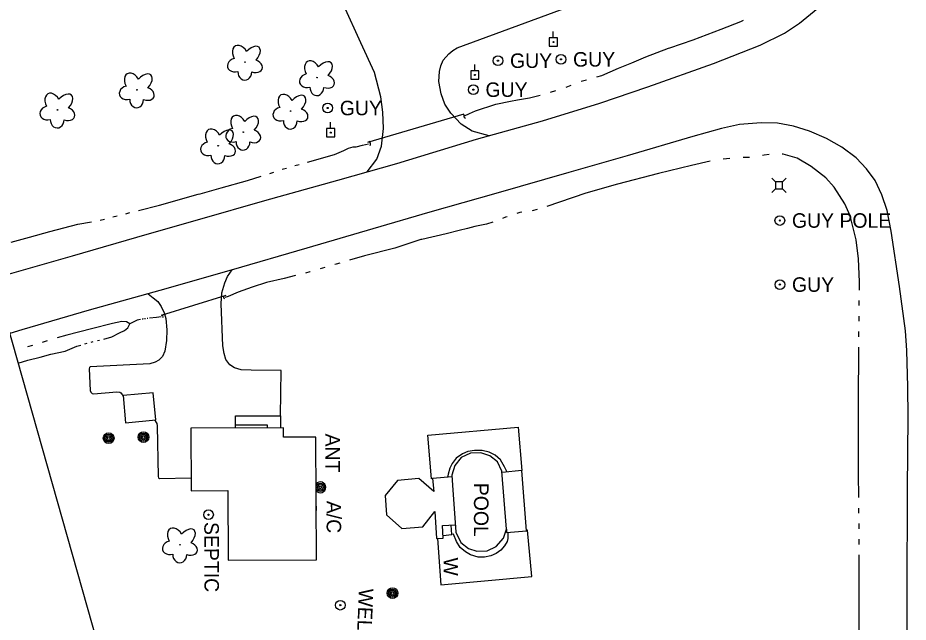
# Model space of a CAD drawing. Extents: x 589250 to 1188077, y 162953 to 363065.
# Drawn here: x 593539.4 to 593907.1, y 177801.2 to 178050.8 of the extents above; entities that cross this region are included whole.
import ezdxf

# ---------------------------------------------------------------- set-up
doc = ezdxf.new("R2010")
doc.units = 0
for name, color, linetype in [('E_BLD', 7, 'Continuous'), ('E_BLD_Dash', 7, 'Continuous'), ('E_BLD_HvyDash', 7, 'Continuous'), ('E_DRN', 7, 'Continuous'), ('E_DRN_Pipe', 7, 'Continuous'), ('E_DWY', 7, 'Continuous'), ('E_LAND_Vegetation', 7, 'Continuous'), ('E_MAP_Limits', 7, 'Continuous'), ('E_MISCPROP', 7, 'Continuous'), ('E_MISCPROP_Dash', 7, 'Continuous'), ('E_MISCPROP_Septic', 7, 'Continuous'), ('E_MISCPROP_Text', 7, 'Continuous'), ('E_MISCPROP_Well', 7, 'Continuous'), ('E_PATH_Sidewalk', 7, 'Continuous'), ('E_RDWY', 7, 'Continuous'), ('E_UTL_AG_Bold', 7, 'Continuous'), ('E_UTL_EGuyPole', 7, 'Continuous'), ('E_UTL_EGuyWire', 7, 'Continuous'), ('E_UTL_EPowerPole', 7, 'Continuous'), ('E_WAL', 7, 'Continuous'), ('E_WAL_Text', 7, 'Continuous'), ('E_WTR_FlowLine', 7, 'Continuous')]:
    doc.layers.add(name, color=color, linetype=linetype)

msp = doc.modelspace()

# ---------------------------------------------------------------- linework, layer by layer
at = {"layer": 'E_BLD'}
for p, q in [((593595.28, 177895.93), (593582.83, 177894.76)), ((593582.83, 177894.76), (593583.89, 177883.59)), ((593596.33, 177884.77), (593595.28, 177895.93)), ((593583.89, 177883.59), (593596.33, 177884.77)), ((593649.05, 177881.53), (593610.82, 177881.35)), ((593649.07, 177877.55), (593649.05, 177881.53)), ((593610.82, 177881.35), (593610.94, 177855.45)), ((593662.43, 177877.61), (593649.07, 177877.55)), ((593662.67, 177826.92), (593662.43, 177877.61)), ((593610.94, 177855.45), (593626.17, 177855.52)), ((593626.17, 177855.52), (593626.3, 177826.75)), ((593626.3, 177826.75), (593662.67, 177826.92))]:
    msp.add_line(p, q, dxfattribs=at)
at = {"layer": 'E_BLD_Dash'}
for p, q in [((593726.28, 177870.94), (593722.5, 177869.21)), ((593730.59, 177871.1), (593726.28, 177870.94)), ((593734.35, 177869.9), (593730.59, 177871.1)), ((593722.5, 177869.21), (593719.92, 177865.95)), ((593737.5, 177867.36), (593734.35, 177869.9)), ((593739.31, 177863.5), (593737.5, 177867.36)), ((593719.92, 177865.95), (593718.69, 177861.91)), ((593741.2, 177839.61), (593739.31, 177863.5)), ((593718.69, 177861.91), (593718.86, 177857.81)), ((593718.86, 177857.81), (593720.3, 177838.33)), ((593718.86, 177857.81), (593718.86, 177857.81)), ((593720.3, 177838.33), (593722.31, 177834.15)), ((593739.93, 177835.84), (593741.2, 177839.61)), ((593722.31, 177834.15), (593725.46, 177831.65)), ((593736.95, 177832.42), (593739.93, 177835.84)), ((593725.46, 177831.65), (593728.95, 177830.49)), ((593728.95, 177830.49), (593733.21, 177830.65)), ((593733.21, 177830.65), (593736.95, 177832.42))]:
    msp.add_line(p, q, dxfattribs=at)
at = {"layer": 'E_BLD_HvyDash'}
for p, q in [((593747.56, 177863.79), (593739.35, 177862.97)), ((593749.5, 177838.94), (593747.56, 177863.79)), ((593696.18, 177859.73), (593691.09, 177853.48)), ((593704.99, 177860.55), (593696.18, 177859.73)), ((593711.16, 177855.15), (593704.99, 177860.55)), ((593718.71, 177861.26), (593710.6, 177860.56)), ((593710.6, 177860.56), (593711.16, 177855.15)), ((593691.09, 177853.48), (593691.63, 177845.54)), ((593691.63, 177845.54), (593698.04, 177839.9)), ((593706.65, 177840.6), (593711.66, 177846.85)), ((593711.66, 177846.85), (593712.35, 177835.71)), ((593714.83, 177841.07), (593720.07, 177841.42)), ((593715.11, 177835.93), (593714.83, 177841.07)), ((593698.04, 177839.9), (593706.65, 177840.6)), ((593741.2, 177839.61), (593741.25, 177838.24)), ((593741.25, 177838.24), (593749.5, 177838.94)), ((593712.35, 177835.71), (593715.11, 177835.93))]:
    msp.add_line(p, q, dxfattribs=at)
at = {"layer": 'E_DRN'}
for centre, radius, start, end in [((593724.46, 178010.37), 0.942, 152.8063, 259.0665), ((593683.99, 177998.66), 1.08, 327.1418, 73.4021), ((593624.99, 177935.43), 0.65, 136.0891, 242.3493), ((593598.67, 177927.32), 0.678, 337.8339, 84.0941)]:
    msp.add_arc(centre, radius, start, end, dxfattribs=at)
at = {"layer": 'E_DRN_Pipe'}
for p, q in [((593683.92, 177999.4), (593723.77, 178011.15)), ((593598.72, 177927.96), (593625.4, 177936.22))]:
    msp.add_line(p, q, dxfattribs=at)
at = {"layer": 'E_DWY'}
for p, q in [((593681.1, 178040.48), (593674.02, 178055.91)), ((593720.81, 178038.47), (593767.7, 178055.61)), ((593686.67, 178028.18), (593681.1, 178040.48)), ((593715, 178033.28), (593717.35, 178035.99)), ((593717.35, 178035.99), (593719, 178037.35)), ((593719, 178037.35), (593720.81, 178038.47)), ((593714.15, 178030.98), (593715, 178033.28)), ((593713.26, 178024.49), (593713.54, 178028.69)), ((593713.54, 178028.69), (593714.15, 178030.98)), ((593689.36, 178018.16), (593686.67, 178028.18)), ((593714.17, 178019.44), (593713.26, 178024.49)), ((593690.12, 178011.92), (593689.36, 178018.16)), ((593715.79, 178015.11), (593714.17, 178019.44)), ((593718.27, 178011.41), (593715.79, 178015.11)), ((593690.34, 178005.05), (593690.12, 178011.92)), ((593722.49, 178006.94), (593718.27, 178011.41)), ((593727.02, 178004.05), (593722.49, 178006.94)), ((593689.53, 177997.87), (593690.34, 178005.05)), ((593734.02, 178002.12), (593727.02, 178004.05)), ((593687.64, 177992.39), (593689.53, 177997.87)), ((593683.64, 177987.25), (593687.64, 177992.39)), ((593626, 177943.99), (593627.89, 177946.69)), ((593623.69, 177937.22), (593624.88, 177941.38)), ((593624.88, 177941.38), (593626, 177943.99)), ((593593.14, 177936.85), (593595.27, 177935.16)), ((593623.37, 177932.75), (593623.69, 177937.22)), ((593595.27, 177935.16), (593597.14, 177933.67)), ((593597.14, 177933.67), (593598.62, 177931.55)), ((593598.62, 177931.55), (593599.82, 177928.99)), ((593624.1, 177915.4), (593623.37, 177932.75)), ((593599.82, 177928.99), (593600.44, 177926.66)), ((593600.44, 177926.66), (593600.95, 177921.92)), ((593600.95, 177921.92), (593600.83, 177917.49)), ((593600.83, 177917.49), (593600.03, 177913.1)), ((593624.61, 177912.13), (593624.1, 177915.4)), ((593600.03, 177913.1), (593599.06, 177910.88)), ((593625.34, 177909.68), (593624.61, 177912.13)), ((593593.87, 177907.87), (593569.26, 177906.68)), ((593596.12, 177908.6), (593593.87, 177907.87)), ((593597.61, 177909.36), (593596.12, 177908.6)), ((593599.06, 177910.88), (593597.61, 177909.36)), ((593626.9, 177907.48), (593625.34, 177909.68)), ((593628.84, 177906.19), (593626.9, 177907.48)), ((593568.94, 177906.4), (593568.83, 177905.89)), ((593568.83, 177905.89), (593569.3, 177896.92)), ((593569.26, 177906.68), (593568.94, 177906.4)), ((593631.58, 177905.43), (593628.84, 177906.19)), ((593635.81, 177905.22), (593631.58, 177905.43)), ((593648.18, 177905.17), (593635.81, 177905.22)), ((593647.9, 177886.47), (593648.18, 177905.17)), ((593569.3, 177896.92), (593569.58, 177896.13)), ((593570.58, 177895.54), (593580.29, 177896.3)), ((593580.29, 177896.3), (593581.44, 177896.23)), ((593581.44, 177896.23), (593581.92, 177895.88)), ((593569.58, 177896.13), (593570.14, 177895.62)), ((593570.14, 177895.62), (593570.58, 177895.54)), ((593581.92, 177895.88), (593582.51, 177895.25)), ((593582.51, 177895.25), (593582.86, 177894.39)), ((593629.26, 177881.44), (593629.32, 177886.36)), ((593629.32, 177886.36), (593647.9, 177886.47)), ((593595.78, 177884.71), (593596.72, 177883.27)), ((593596.72, 177883.27), (593596.89, 177882.32)), ((593596.89, 177882.32), (593597.34, 177861.38)), ((593597.34, 177861.38), (593597.54, 177860.79)), ((593597.54, 177860.79), (593597.94, 177860.52)), ((593597.94, 177860.52), (593610.92, 177860.8))]:
    msp.add_line(p, q, dxfattribs=at)
at = {"layer": 'E_LAND_Vegetation'}
for centre in [(593633.2, 178032.54), (593662.97, 178026.14), (593588.55, 178021.1), (593555.74, 178012.77), (593652.02, 178012.3), (593632.49, 178003.6), (593622.1, 177997.98), (593606.35, 177833.17)]:
    msp.add_circle(centre, 0.128, dxfattribs=at)
for centre, major_axis, ratio in [((593631.28, 178035.5), (2.06, -3.69), 0.691916), ((593635.79, 178035.15), (-3.2, -3.51), 0.560249), ((593629.48, 178031.35), (3.48, 0.96), 0.782863), ((593636.87, 178030.93), (-3.4, 1.25), 0.716896), ((593661.05, 178029.11), (2.06, -3.69), 0.691916), ((593665.56, 178028.75), (-3.2, -3.51), 0.560249), ((593633.1, 178028.55), (0.08, 3.45), 0.832022), ((593586.63, 178024.06), (2.06, -3.69), 0.691916), ((593591.14, 178023.71), (-3.2, -3.51), 0.560249), ((593659.25, 178024.95), (3.48, 0.96), 0.782863), ((593666.65, 178024.53), (-3.4, 1.25), 0.716896), ((593584.83, 178019.91), (3.48, 0.96), 0.782863), ((593592.22, 178019.49), (-3.4, 1.25), 0.716896), ((593662.87, 178022.16), (0.08, 3.45), 0.832022), ((593553.81, 178015.73), (2.06, -3.69), 0.691916), ((593558.33, 178015.38), (-3.2, -3.51), 0.560249), ((593650.1, 178015.26), (2.06, -3.69), 0.691916), ((593654.61, 178014.91), (-3.2, -3.51), 0.560249), ((593552.01, 178011.58), (3.48, 0.96), 0.782863), ((593588.45, 178017.12), (0.08, 3.45), 0.832022), ((593559.41, 178011.16), (-3.4, 1.25), 0.716896), ((593630.57, 178006.56), (2.06, -3.69), 0.691916), ((593635.08, 178006.21), (-3.2, -3.51), 0.560249), ((593648.3, 178011.11), (3.48, 0.96), 0.782863), ((593655.69, 178010.69), (-3.4, 1.25), 0.716896), ((593555.64, 178008.78), (0.08, 3.45), 0.832022), ((593651.92, 178008.32), (0.08, 3.45), 0.832022), ((593620.18, 178000.94), (2.06, -3.69), 0.691916), ((593624.69, 178000.59), (-3.2, -3.51), 0.560249), ((593628.77, 178002.41), (3.48, 0.96), 0.782863), ((593636.16, 178001.99), (-3.4, 1.25), 0.716896), ((593618.38, 177996.79), (3.48, 0.96), 0.782863), ((593632.39, 177999.62), (0.08, 3.45), 0.832022), ((593625.77, 177996.37), (-3.4, 1.25), 0.716896), ((593622, 177994), (0.08, 3.45), 0.832022), ((593604.43, 177836.13), (2.06, -3.69), 0.691916), ((593608.94, 177835.78), (-3.2, -3.51), 0.560249), ((593602.63, 177831.98), (3.48, 0.96), 0.782863), ((593610.03, 177831.56), (-3.4, 1.25), 0.716896), ((593606.25, 177829.18), (0.08, 3.45), 0.832022)]:
    msp.add_ellipse(centre, major_axis=major_axis, ratio=ratio, start_param=1.570796, end_param=4.712389, dxfattribs=at)
at = {"layer": 'E_MAP_Limits'}
msp.add_line((593576.94, 177776.38), (593488.4, 178088.34), dxfattribs=at)
at = {"layer": 'E_MISCPROP'}
for centre, radius in [((593576.89, 177877.19), 2.23), ((593576.89, 177877.19), 1.67), ((593576.89, 177877.19), 1.12), ((593591.28, 177877.62), 2.23), ((593591.28, 177877.62), 1.67), ((593591.28, 177877.62), 1.12), ((593591.28, 177877.62), 0.558), ((593576.89, 177877.19), 0.558), ((593664.3, 177856.88), 1.67), ((593664.3, 177856.88), 1.12), ((593664.3, 177856.88), 0.558), ((593694.14, 177813.19), 2.23), ((593694.14, 177813.19), 1.67), ((593694.14, 177813.19), 1.12), ((593694.14, 177813.19), 0.558)]:
    msp.add_circle(centre, radius, dxfattribs=at)
msp.add_arc((593664.3, 177856.88), 2.23, 217.8836, 142.6498, dxfattribs=at)
at = {"layer": 'E_MISCPROP_Dash'}
for p, q in [((593662.7, 177849.16), (593662.56, 177849.16)), ((593662.68, 177847.26), (593662.7, 177849.16)), ((593662.57, 177847.26), (593662.68, 177847.26))]:
    msp.add_line(p, q, dxfattribs=at)
at = {"layer": 'E_MISCPROP_Septic'}
for radius in [2, 0.25]:
    msp.add_circle((593618.13, 177845.57), radius, dxfattribs=at)
at = {"layer": 'E_MISCPROP_Well'}
for radius in [2, 0.25]:
    msp.add_circle((593672.54, 177808.21), radius, dxfattribs=at)
at = {"layer": 'E_PATH_Sidewalk'}
for p, q in [((593647.9, 177886.47), (593647.86, 177881.53)), ((593642.56, 177882.6), (593629.28, 177882.58)), ((593642.55, 177881.5), (593642.56, 177882.6)), ((593708.73, 177878.38), (593745.99, 177881.69)), ((593745.99, 177881.69), (593747.56, 177863.79)), ((593710.26, 177860.45), (593708.73, 177878.38)), ((593723, 177870.75), (593720.4, 177868.87)), ((593725.2, 177871.68), (593723, 177870.75)), ((593728.01, 177872.09), (593725.2, 177871.68)), ((593731.09, 177872.08), (593728.01, 177872.09)), ((593734.02, 177871.35), (593731.09, 177872.08)), ((593736.52, 177870.19), (593734.02, 177871.35)), ((593720.4, 177868.87), (593718.76, 177866.76)), ((593738.79, 177868.27), (593736.52, 177870.19)), ((593740.39, 177865.32), (593738.79, 177868.27)), ((593717.75, 177864.74), (593717.06, 177862.36)), ((593718.76, 177866.76), (593717.75, 177864.74)), ((593741.42, 177863.18), (593740.39, 177865.32)), ((593710.61, 177860.47), (593710.26, 177860.45)), ((593717.06, 177862.36), (593716.8, 177861.1)), ((593719.35, 177837.55), (593718.63, 177837.46)), ((593720.52, 177834.51), (593719.35, 177837.55)), ((593741.74, 177838.28), (593741.77, 177835.72)), ((593749.88, 177839.26), (593749.48, 177839.25)), ((593751.72, 177820.11), (593749.88, 177839.26)), ((593712.7, 177835.74), (593714.12, 177816.6)), ((593722.08, 177832), (593720.52, 177834.51)), ((593741.54, 177834.53), (593740.37, 177832.74)), ((593741.77, 177835.72), (593741.54, 177834.53)), ((593724.23, 177830.24), (593722.08, 177832)), ((593726.33, 177828.99), (593724.23, 177830.24)), ((593738.93, 177830.95), (593736.96, 177829.59)), ((593740.37, 177832.74), (593738.93, 177830.95)), ((593729.54, 177828.03), (593726.33, 177828.99)), ((593732.11, 177828.01), (593729.54, 177828.03)), ((593734.8, 177828.58), (593732.11, 177828.01)), ((593736.96, 177829.59), (593734.8, 177828.58)), ((593714.12, 177816.6), (593751.72, 177820.11))]:
    msp.add_line(p, q, dxfattribs=at)
at = {"layer": 'E_RDWY'}
for p, q in [((593862.2, 178048.61), (593869.76, 178054.84)), ((593855.99, 178044.53), (593862.2, 178048.61)), ((593845.96, 178039.47), (593855.99, 178044.53)), ((593826.71, 178032.01), (593845.96, 178039.47)), ((593799.58, 178022.29), (593826.71, 178032.01)), ((593779.78, 178015.55), (593799.58, 178022.29)), ((593756.04, 178008.28), (593779.78, 178015.55)), ((593728.81, 178000.66), (593756.04, 178008.28)), ((593837.47, 178006.75), (593829.96, 178005.08)), ((593846.43, 178007.44), (593837.47, 178006.75)), ((593853.17, 178007.25), (593846.43, 178007.44)), ((593859.71, 178006.07), (593853.17, 178007.25)), ((593829.96, 178005.08), (593818.15, 178001.78)), ((593866.39, 178003.95), (593859.71, 178006.07)), ((593873.44, 178000.96), (593866.39, 178003.95)), ((593695.96, 177990.72), (593728.81, 178000.66)), ((593818.15, 178001.78), (593791.09, 177993.87)), ((593879.72, 177997.4), (593873.44, 178000.96)), ((593885.64, 177993.01), (593879.72, 177997.4)), ((593791.09, 177993.87), (593766.94, 177986.97)), ((593889.95, 177988.44), (593885.64, 177993.01)), ((593671.52, 177983.82), (593695.96, 177990.72)), ((593893.44, 177983.58), (593889.95, 177988.44)), ((593766.94, 177986.97), (593736.84, 177978.26)), ((593641.37, 177975.31), (593671.52, 177983.82)), ((593896.24, 177977.68), (593893.44, 177983.58)), ((593736.84, 177978.26), (593709.53, 177970.59)), ((593898.43, 177971.28), (593896.24, 177977.68)), ((593614.54, 177967.65), (593641.37, 177975.31)), ((593709.53, 177970.59), (593685.95, 177963.61)), ((593900.07, 177962.75), (593898.43, 177971.28)), ((593592.84, 177961.43), (593614.54, 177967.65)), ((593685.95, 177963.61), (593658.75, 177955.7)), ((593903.5, 177939.88), (593900.07, 177962.75)), ((593562, 177952.54), (593592.84, 177961.43)), ((593658.75, 177955.7), (593627.46, 177946.57)), ((593533.99, 177944.46), (593562, 177952.54)), ((593627.46, 177946.57), (593598.06, 177938.23)), ((593598.06, 177938.23), (593568.9, 177930.05)), ((593905.96, 177921.49), (593903.5, 177939.88)), ((593568.9, 177930.05), (593541, 177921.92)), ((593541, 177921.92), (593536.05, 177920.46)), ((593906.52, 177913.39), (593905.96, 177921.49)), ((593907.01, 177898.35), (593906.52, 177913.39)), ((593907.11, 177885.94), (593907.01, 177898.35)), ((593906.82, 177856.22), (593907.11, 177885.94)), ((593906.69, 177812.48), (593906.82, 177856.22)), ((593906.6, 177769.24), (593906.69, 177812.48))]:
    msp.add_line(p, q, dxfattribs=at)
at = {"layer": 'E_UTL_AG_Bold'}
for points in [[(593852.33, 177983.02), (593850.73, 177984.61)], [(593855.14, 177983.02), (593856.73, 177984.61)], [(593852.33, 177980.2), (593850.73, 177978.61)], [(593855.14, 177980.2), (593856.73, 177978.61)]]:
    msp.add_lwpolyline(points, dxfattribs=at)
msp.add_lwpolyline([(593852.33, 177980.2), (593855.14, 177980.2), (593855.14, 177983.02), (593852.33, 177983.02)], close=True, dxfattribs=at)
at = {"layer": 'E_UTL_EGuyPole'}
for radius in [2, 0.25]:
    msp.add_circle((593854.1, 177967.1), radius, dxfattribs=at)
at = {"layer": 'E_UTL_EGuyWire'}
for centre, radius in [((593737.66, 178033.12), 2), ((593737.66, 178033.12), 0.25), ((593763.69, 178033.67), 2), ((593763.69, 178033.67), 0.25), ((593727.52, 178021.15), 2), ((593727.52, 178021.15), 0.25), ((593667.36, 178013.58), 2), ((593667.36, 178013.58), 0.25), ((593854.12, 177940.64), 2), ((593854.12, 177940.64), 0.25)]:
    msp.add_circle(centre, radius, dxfattribs=at)
at = {"layer": 'E_UTL_EPowerPole'}
for points in [[(593760.54, 178042.5), (593760.54, 178045.14)], [(593762.22, 178042.5), (593758.86, 178042.5)], [(593758.86, 178042.5), (593758.86, 178039.14)], [(593762.22, 178039.14), (593762.22, 178042.5)], [(593758.86, 178039.14), (593762.22, 178039.14)], [(593729.82, 178028.89), (593726.46, 178028.89)], [(593726.46, 178028.89), (593726.46, 178025.54)], [(593728.14, 178028.89), (593728.14, 178031.54)], [(593729.82, 178025.54), (593729.82, 178028.89)], [(593726.46, 178025.54), (593729.82, 178025.54)], [(593668.58, 178005.07), (593668.58, 178007.71)], [(593670.26, 178005.07), (593666.91, 178005.07)], [(593666.91, 178005.07), (593666.91, 178001.71)], [(593670.26, 178001.71), (593670.26, 178005.07)], [(593666.91, 178001.71), (593670.26, 178001.71)]]:
    msp.add_lwpolyline(points, dxfattribs=at)
for centre in [(593760.57, 178040.82), (593728.17, 178027.22), (593668.61, 178003.39)]:
    msp.add_circle(centre, 0.217, dxfattribs=at)
at = {"layer": 'E_WAL'}
for p, q in [((593718.64, 177837.34), (593718.36, 177841.31)), ((593715.05, 177837.04), (593718.64, 177837.34))]:
    msp.add_line(p, q, dxfattribs=at)
at = {"layer": 'E_WTR_FlowLine'}
for p, q in [((593829.9, 178046.12), (593838.02, 178049.35)), ((593838.02, 178049.35), (593839.13, 178049.88)), ((593818.35, 178041.79), (593829.9, 178046.12)), ((593808.71, 178038.49), (593818.35, 178041.79)), ((593798.81, 178034.67), (593808.07, 178038.27)), ((593808.07, 178038.27), (593808.71, 178038.49)), ((593787.51, 178030.04), (593792.94, 178032.3)), ((593792.94, 178032.3), (593798.81, 178034.67)), ((593780.57, 178027.05), (593787.51, 178030.04)), ((593772.1, 178024.6), (593774.25, 178025.22)), ((593778.55, 178026.47), (593780.57, 178027.05)), ((593765.82, 178022.2), (593767.9, 178023.04)), ((593745.8, 178016.89), (593750.69, 178017.76)), ((593750.69, 178017.76), (593755.11, 178018.93)), ((593759.43, 178020.14), (593761.56, 178020.81)), ((593728.45, 178012.4), (593736.84, 178015.2)), ((593736.84, 178015.2), (593742.8, 178016.43)), ((593742.8, 178016.43), (593745.8, 178016.89)), ((593723.92, 178010.35), (593725.89, 178011.31)), ((593725.89, 178011.31), (593728.45, 178012.4)), ((593670.17, 177994.41), (593673.99, 177995.98)), ((593673.99, 177995.98), (593675.92, 177996.95)), ((593675.92, 177996.95), (593677.85, 177997.48)), ((593677.85, 177997.48), (593679.07, 177997.6)), ((593679.07, 177997.6), (593681.76, 177998.26)), ((593681.76, 177998.26), (593684.2, 177998.71)), ((593659.05, 177991.27), (593670.17, 177994.41)), ((593833.46, 177992.73), (593830.76, 177992.4)), ((593841.61, 177993.18), (593838.89, 177993.08)), ((593847.58, 177994.09), (593847, 177993.99)), ((593849.7, 177994.32), (593847.58, 177994.09)), ((593855.52, 177994.47), (593855.13, 177994.48)), ((593861.23, 177992.85), (593855.52, 177994.47)), ((593867.02, 177989.46), (593861.23, 177992.85)), ((593648.58, 177988.25), (593649.11, 177988.42)), ((593649.11, 177988.42), (593650.31, 177988.77)), ((593653.81, 177989.77), (593655.55, 177990.27)), ((593817.58, 177989.81), (593804.05, 177986.53)), ((593825.38, 177991.57), (593817.58, 177989.81)), ((593873.07, 177984.77), (593867.02, 177989.46)), ((593634.25, 177983.64), (593639.94, 177985.42)), ((593643.41, 177986.52), (593645.13, 177987.1)), ((593804.05, 177986.53), (593787.05, 177982.13)), ((593876.5, 177980.85), (593873.07, 177984.77)), ((593623.37, 177980.54), (593634.25, 177983.64)), ((593787.05, 177982.13), (593774, 177978.46)), ((593880.98, 177974.05), (593876.5, 177980.85)), ((593597.94, 177973.46), (593613.79, 177977.94)), ((593613.79, 177977.94), (593614.63, 177978.16)), ((593614.63, 177978.16), (593623.37, 177980.54)), ((593774, 177978.46), (593763.04, 177974.73)), ((593589.22, 177971.25), (593597.94, 177973.46)), ((593763.04, 177974.73), (593757.85, 177972.86)), ((593883.2, 177969.08), (593880.98, 177974.05)), ((593583.93, 177969.91), (593585.2, 177970.23)), ((593585.2, 177970.23), (593585.7, 177970.36)), ((593746.72, 177970.41), (593745.53, 177970.01)), ((593747.57, 177970.53), (593746.72, 177970.41)), ((593753.82, 177971.62), (593751.76, 177971.15)), ((593564.21, 177965.55), (593569.79, 177966.59)), ((593573.36, 177967.26), (593575.12, 177967.7)), ((593578.65, 177968.59), (593580.41, 177969.03)), ((593735.6, 177966.42), (593733, 177965.59)), ((593740.84, 177968.42), (593739.55, 177967.91)), ((593741.53, 177968.66), (593740.84, 177968.42)), ((593885.65, 177959.18), (593883.2, 177969.08)), ((593544.25, 177960.23), (593552.54, 177962.53)), ((593552.54, 177962.53), (593564.21, 177965.55)), ((593721.68, 177962.97), (593716.28, 177961.62)), ((593725.15, 177963.75), (593721.68, 177962.97)), ((593728.11, 177964.64), (593725.15, 177963.75)), ((593733, 177965.59), (593728.11, 177964.64)), ((593536.57, 177958.09), (593544.25, 177960.23)), ((593705.83, 177959.21), (593695.02, 177955.67)), ((593706.18, 177959.32), (593705.83, 177959.21)), ((593716.28, 177961.62), (593706.18, 177959.32)), ((593886.59, 177951.21), (593885.65, 177959.18)), ((593695.02, 177955.67), (593682.56, 177952.45)), ((593682.56, 177952.45), (593676.39, 177950.7)), ((593666.24, 177947.74), (593664.22, 177947.13)), ((593670.81, 177949.11), (593670.29, 177948.96)), ((593672.33, 177949.54), (593670.81, 177949.11)), ((593886.98, 177941.8), (593886.59, 177951.21)), ((593654.03, 177944.33), (593649.36, 177943.12)), ((593660, 177945.86), (593658.13, 177945.38)), ((593660.17, 177945.91), (593660, 177945.86)), ((593642.1, 177941.48), (593636.14, 177939.58)), ((593649.36, 177943.12), (593642.1, 177941.48)), ((593886.95, 177938.37), (593886.98, 177941.8)), ((593630.4, 177937.47), (593626.22, 177935.78)), ((593636.14, 177939.58), (593630.4, 177937.47)), ((593626.22, 177935.78), (593624.8, 177935.29)), ((593886.88, 177931.94), (593886.9, 177934.08)), ((593588.72, 177925.9), (593585.57, 177924.45)), ((593590.09, 177926.23), (593588.72, 177925.9)), ((593590.81, 177926.4), (593590.74, 177926.38)), ((593591.08, 177926.43), (593590.81, 177926.4)), ((593592.08, 177926.55), (593591.75, 177926.51)), ((593593.08, 177926.66), (593592.75, 177926.62)), ((593596.69, 177927.04), (593593.75, 177926.74)), ((593598.59, 177927.37), (593596.69, 177927.04)), ((593886.81, 177925.51), (593886.84, 177927.65)), ((593569.85, 177922.39), (593559.6, 177919.81)), ((593578.53, 177924.55), (593569.85, 177922.39)), ((593582.36, 177925.42), (593578.53, 177924.55)), ((593584.3, 177925.23), (593582.36, 177925.42)), ((593583.42, 177921.67), (593584.83, 177922.83)), ((593585.57, 177924.45), (593584.3, 177925.23)), ((593584.83, 177922.83), (593585.57, 177924.45)), ((593559.6, 177919.81), (593555.63, 177918.59)), ((593574.87, 177918.04), (593578.18, 177919.06)), ((593578.18, 177919.06), (593581.41, 177920.7)), ((593581.41, 177920.7), (593583.42, 177921.67)), ((593886.75, 177919.07), (593886.77, 177921.22)), ((593545.38, 177915.53), (593543.32, 177914.95)), ((593551.54, 177917.34), (593549.49, 177916.71)), ((593558.98, 177913.17), (593563.79, 177915.14)), ((593563.79, 177915.14), (593565.38, 177915.62)), ((593567.09, 177916.13), (593567.95, 177916.39)), ((593569.65, 177916.9), (593570.51, 177917.16)), ((593572.24, 177917.57), (593573.12, 177917.73)), ((593886.68, 177911.84), (593886.71, 177914.79)), ((593548.57, 177910.63), (593553.06, 177911.85)), ((593553.06, 177911.85), (593558.98, 177913.17)), ((593886.58, 177894.69), (593886.68, 177911.84)), ((593539.53, 177908.19), (593543.52, 177909.4)), ((593543.52, 177909.4), (593548.57, 177910.63)), ((593886.55, 177883.7), (593886.58, 177894.69)), ((593886.54, 177880.46), (593886.55, 177883.7)), ((593886.61, 177862.32), (593886.54, 177880.46)), ((593886.75, 177852.62), (593886.61, 177862.32)), ((593886.79, 177846.19), (593886.79, 177848.33)), ((593886.8, 177839.76), (593886.8, 177841.9)), ((593886.8, 177834.85), (593886.8, 177835.47)), ((593886.81, 177833.32), (593886.8, 177834.85)), ((593886.87, 177821.81), (593886.83, 177829.04)), ((593886.89, 177804.53), (593886.87, 177821.81)), ((593886.8, 177797.95), (593886.89, 177804.53))]:
    msp.add_line(p, q, dxfattribs=at)

# ---------------------------------------------------------------- texts
at = {"layer": 'E_MISCPROP_Text'}
for s, rotation, p in [('ANT', 270.1114, (593666.37, 177879.09)), ('POOL', 269.8231, (593727.8, 177858.76)), ('A/C', 270.1114, (593666.89, 177851.32)), ('SEPTIC', 270.1114, (593616.39, 177842.56)), ('WELL', 267.5711, (593680.28, 177815.19))]:
    msp.add_text(s, height=6, rotation=rotation, dxfattribs=at).set_placement(p)
at = {"layer": 'E_UTL_EGuyPole'}
msp.add_text('GUY POLE', height=6, dxfattribs=at).set_placement((593859.1, 177964.1))
at = {"layer": 'E_UTL_EGuyWire'}
for p in [(593742.66, 178030.12), (593768.69, 178030.67), (593732.52, 178018.15), (593672.36, 178010.58), (593859.12, 177937.64)]:
    msp.add_text('GUY', height=6, dxfattribs=at).set_placement(p)
at = {"layer": 'E_WAL_Text'}
msp.add_text('W', height=6, rotation=270.1114, dxfattribs=at).set_placement((593715.2, 177827.9))

doc.saveas('drawing.dxf')
